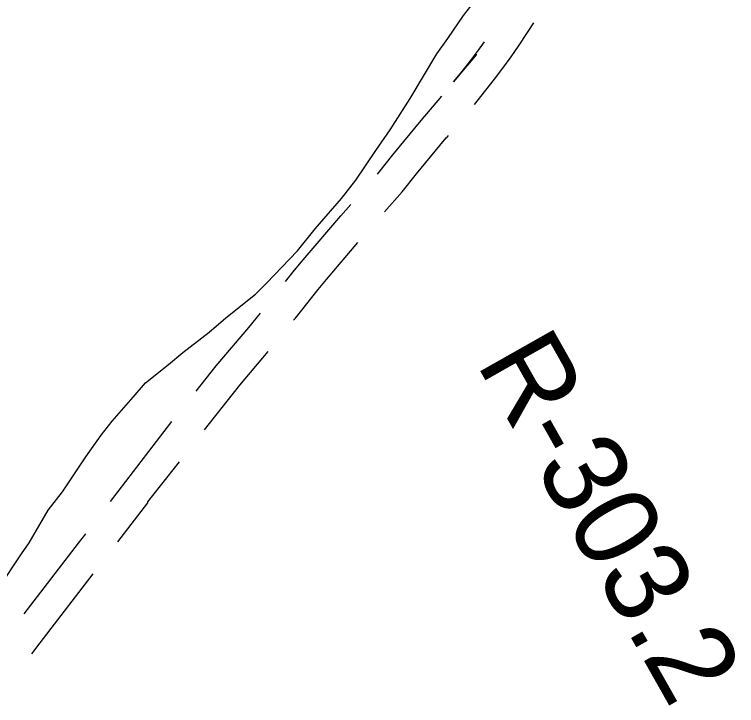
# Model space of a CAD drawing. Extents: x 3161665 to 3199565, y 885729 to 911164.
# Drawn here: x 3187253 to 3187968, y 906376 to 907060 of the extents above; entities that cross this region are included whole.
import ezdxf

# ---------------------------------------------------------------- set-up
doc = ezdxf.new("R2010")
doc.units = 0
for name, color, linetype in [('V-RIVR-RANG-IDEN', 7, 'Continuous'), ('V-ROAD-CNTR', 7, 'Continuous'), ('V-SITE-VEGE', 7, 'Continuous')]:
    doc.layers.add(name, color=color, linetype=linetype)

msp = doc.modelspace()

# ---------------------------------------------------------------- linework, layer by layer
at = {"layer": 'V-ROAD-CNTR'}
msp.add_line((3187348.013993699, 906577.5801393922), (3187408.903782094, 906656.9050010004), dxfattribs=at)
for points in [[(3187708.360215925, 906970.7224186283), (3187711.0303956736, 906973.9442140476), (3187719.7158940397, 906984.7014640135), (3187728.2355909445, 906995.6333765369), (3187736.5656639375, 907006.7146569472), (3187744.6985834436, 907017.9411233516), (3187752.6342861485, 907029.3044870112), (3187760.370358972, 907040.8066717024), (3187767.2644375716, 907051.4513230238)], [(3187701.810028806, 907009.3942293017), (3187710.562000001, 907019.7381131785), (3187710.562000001, 907020.3924562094), (3187687.8096043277, 906992.9397859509), (3187696.212105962, 907003.346535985), (3187704.4124090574, 907013.8686234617), (3187712.426336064, 907024.5293430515), (3187718.3443363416, 907032.6983936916)], [(3187612.353671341, 906901.7182094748), (3187613.786741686, 906903.3441152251), (3187627.7055863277, 906920.7409419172), (3187655.6720260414, 906954.8640974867), (3187675.974112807, 906978.8589694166)], [(3187619.353987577, 906864.2897357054), (3187636.765258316, 906884.0438847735), (3187651.0204136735, 906901.8610580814), (3187678.72597396, 906935.6659025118), (3187680.562000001, 906937.8358868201), (3187680.562000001, 906937.1815437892), (3187682.8355794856, 906939.9248077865)], [(3187521.418010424, 906795.2998969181), (3187530.3042475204, 906806.5848874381), (3187538.8461433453, 906816.8325052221), (3187576.089226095, 906860.5739835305), (3187585.9050177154, 906871.7105980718)], [(3187529.416220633, 906757.039242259), (3187531.228841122, 906759.2670718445), (3187553.6157524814, 906787.6971125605), (3187561.789856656, 906797.5034947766), (3187593.0200565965, 906834.1829265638)], [(3187432.999932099, 906686.785603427), (3187452.7517697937, 906711.8515836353), (3187485.079415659, 906750.0810395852), (3187496.447863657, 906764.0536085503)], [(3187441.0270408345, 906648.5014629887), (3187475.9942302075, 906692.8764163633), (3187504.0805067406, 906726.0901887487)], [(3187355.424850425, 906537.965371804), (3187385.027000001, 906576.5299075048), (3187385.027000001, 906577.4348646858), (3187416.269921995, 906617.0835534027)], [(3187262.6634049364, 906466.6370070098), (3187316.487679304, 906536.4889999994), (3187316.4724223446, 906536.4889999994), (3187323.658078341, 906545.8501947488)], [(3187270.0931730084, 906426.9864598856), (3187278.334912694, 906437.8243010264), (3187331.0609627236, 906506.25104194)]]:
    msp.add_lwpolyline(points, dxfattribs=at)
at = {"layer": 'V-SITE-VEGE'}
for p, q in [((3187697.487, 907058.5769999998), (3187708.4310000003, 907072.5689999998)), ((3187682.1410000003, 907035.9569999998), (3187697.487, 907058.5769999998)), ((3187671.188, 907020.8809999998), (3187682.1410000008, 907035.9569999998)), ((3187644.839, 906976.6869999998), (3187671.188, 907020.8809999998)), ((3187625.09, 906945.4369999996), (3187644.839, 906976.6869999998)), ((3187610.844, 906924.9709999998), (3187625.09, 906945.4369999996)), ((3187591.116, 906895.8879999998), (3187610.844, 906924.9709999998)), ((3187576.886, 906877.5909999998), (3187591.116, 906895.8879999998)), ((3187550.649, 906847.4749999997), (3187576.886, 906877.5909999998)), ((3187533.149, 906825.9549999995), (3187550.6490000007, 906847.4749999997)), ((3187502.56, 906793.7089999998), (3187533.149, 906825.9549999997)), ((3187491.642, 906782.9649999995), (3187502.56, 906793.7089999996)), ((3187462.208, 906759.3719999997), (3187491.642, 906782.9649999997)), ((3187445.849, 906745.4249999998), (3187462.208, 906759.3719999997)), ((3187419.6920000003, 906725.0579999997), (3187445.849, 906745.4249999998)), ((3187405.518, 906713.2569999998), (3187419.6920000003, 906725.0579999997)), ((3187382.623, 906695.0299999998), (3187405.518, 906713.2569999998)), ((3187370.597, 906681.0459999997), (3187382.6230000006, 906695.0299999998)), ((3187349.829, 906657.3859999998), (3187370.597, 906681.0459999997)), ((3187338.884, 906643.3959999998), (3187349.8290000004, 906657.3859999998)), ((3187323.5470000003, 906621.8549999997), (3187338.884, 906643.3959999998)), ((3187315.8710000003, 906610.0009999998), (3187323.5470000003, 906621.8549999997)), ((3187300.525, 906587.3829999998), (3187315.8710000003, 906610.0009999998)), ((3187286.295, 906569.0839999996), (3187300.5250000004, 906587.3829999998)), ((3187267.624, 906536.7419999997), (3187286.295, 906569.0839999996)), ((3187259.954, 906525.9739999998), (3187267.624, 906536.7419999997)), ((3187236.931, 906491.4999999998), (3187259.954, 906525.9739999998))]:
    msp.add_line(p, q, dxfattribs=at)

# ---------------------------------------------------------------- texts
at = {"layer": 'V-RIVR-RANG-IDEN'}
msp.add_text('R-303.2', height=82.99999799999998, rotation=299.47509900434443, dxfattribs=at).set_placement((3187709.662, 906714.68))

doc.saveas('drawing.dxf')
